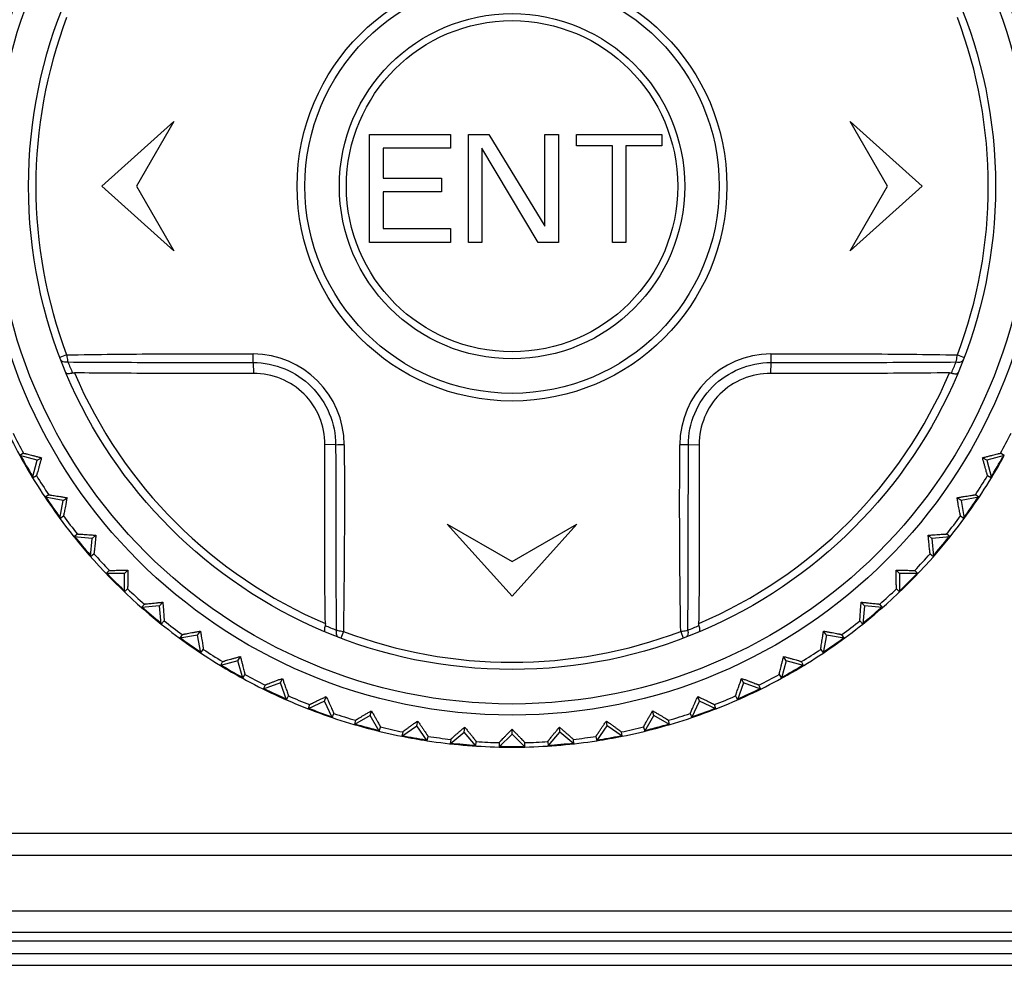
# Model space of a CAD drawing. Header units: millimetres. Extents: x 1117 to 38156, y -1945 to 7303.
# Tile 703 of 831: x 25915 to 25938, y 5635 to 5657. Entities that reach past the tile are written whole.
import ezdxf

# ---------------------------------------------------------------- set-up
doc = ezdxf.new("R2010")
doc.units = ezdxf.units.MM

msp = doc.modelspace()

# ---------------------------------------------------------------- linework, layer by layer
at = {"color": 7, "linetype": 'Continuous'}
for p, q in [((25917.249, 5653.072), (25918.915, 5654.572)), ((25918.915, 5654.572), (25918.049, 5653.072)), ((25934.583, 5654.572), (25936.249, 5653.072)), ((25935.449, 5653.072), (25934.583, 5654.572)), ((25923.449, 5654.272), (25925.324, 5654.272)), ((25923.449, 5651.772), (25923.449, 5654.272)), ((25925.324, 5654.272), (25925.324, 5653.953)), ((25925.74, 5654.272), (25926.209, 5654.272)), ((25925.74, 5651.772), (25925.74, 5654.272)), ((25926.209, 5654.272), (25927.511, 5652.144)), ((25927.511, 5654.272), (25927.824, 5654.272)), ((25927.511, 5652.144), (25927.511, 5654.272)), ((25927.824, 5654.272), (25927.824, 5651.772)), ((25928.24, 5654.272), (25930.219, 5654.272)), ((25928.24, 5654.006), (25928.24, 5654.272)), ((25930.219, 5654.272), (25930.219, 5654.006)), ((25925.324, 5653.953), (25923.761, 5653.953)), ((25923.761, 5653.953), (25923.761, 5653.262)), ((25927.355, 5651.772), (25926.053, 5653.953)), ((25926.053, 5653.953), (25926.053, 5651.772)), ((25929.074, 5654.006), (25928.24, 5654.006)), ((25929.074, 5651.772), (25929.074, 5654.006)), ((25930.219, 5654.006), (25929.386, 5654.006)), ((25929.386, 5654.006), (25929.386, 5651.772)), ((25923.761, 5653.262), (25925.115, 5653.262)), ((25925.115, 5653.262), (25925.115, 5652.942)), ((25918.915, 5651.572), (25917.249, 5653.072)), ((25918.049, 5653.072), (25918.915, 5651.572)), ((25925.115, 5652.942), (25923.761, 5652.942)), ((25923.761, 5652.942), (25923.761, 5652.091)), ((25934.583, 5651.572), (25935.449, 5653.072)), ((25936.249, 5653.072), (25934.583, 5651.572)), ((25923.761, 5652.091), (25925.324, 5652.091)), ((25925.324, 5652.091), (25925.324, 5651.772)), ((25925.324, 5651.772), (25923.449, 5651.772)), ((25926.053, 5651.772), (25925.74, 5651.772)), ((25927.824, 5651.772), (25927.355, 5651.772)), ((25929.386, 5651.772), (25929.074, 5651.772)), ((25916.431, 5649.164), (25916.275, 5649.105)), ((25937.066, 5649.164), (25937.222, 5649.105)), ((25920.751, 5648.987), (25920.76, 5648.735)), ((25932.746, 5648.987), (25932.738, 5648.735)), ((25922.663, 5647.075), (25922.411, 5647.083)), ((25930.834, 5647.075), (25931.086, 5647.083)), ((25915.432, 5646.883), (25915.344, 5646.832)), ((25915.752, 5646.723), (25915.344, 5646.832)), ((25915.752, 5646.723), (25915.85, 5646.78)), ((25937.746, 5646.723), (25937.648, 5646.78)), ((25938.153, 5646.832), (25937.746, 5646.723)), ((25938.153, 5646.832), (25938.065, 5646.883)), ((25915.642, 5646.316), (25915.752, 5646.723)), ((25937.746, 5646.723), (25937.855, 5646.316)), ((25915.642, 5646.316), (25915.73, 5646.366)), ((25937.767, 5646.366), (25937.855, 5646.316)), ((25916.015, 5645.92), (25915.931, 5645.862)), ((25916.347, 5645.789), (25915.931, 5645.862)), ((25937.566, 5645.862), (25937.15, 5645.789)), ((25937.566, 5645.862), (25937.483, 5645.92)), ((25916.274, 5645.373), (25916.347, 5645.789)), ((25916.347, 5645.789), (25916.44, 5645.854)), ((25937.15, 5645.789), (25937.058, 5645.854)), ((25937.15, 5645.789), (25937.224, 5645.373)), ((25916.274, 5645.373), (25916.357, 5645.432)), ((25937.14, 5645.432), (25937.224, 5645.373)), ((25925.249, 5645.238), (25926.749, 5644.372)), ((25926.749, 5643.572), (25925.249, 5645.238)), ((25928.249, 5645.238), (25926.749, 5643.572)), ((25926.749, 5644.372), (25928.249, 5645.238)), ((25916.679, 5645.012), (25916.601, 5644.947)), ((25917.021, 5644.91), (25917.108, 5644.983)), ((25936.476, 5644.91), (25936.389, 5644.983)), ((25936.896, 5644.947), (25936.818, 5645.012)), ((25917.021, 5644.91), (25916.601, 5644.947)), ((25916.984, 5644.49), (25917.021, 5644.91)), ((25936.896, 5644.947), (25936.476, 5644.91)), ((25936.476, 5644.91), (25936.513, 5644.49)), ((25916.984, 5644.49), (25917.062, 5644.555)), ((25936.435, 5644.555), (25936.513, 5644.49)), ((25917.42, 5644.165), (25917.348, 5644.093)), ((25917.77, 5644.093), (25917.348, 5644.093)), ((25917.77, 5644.093), (25917.85, 5644.173)), ((25917.77, 5643.671), (25917.77, 5644.093)), ((25935.728, 5644.093), (25935.648, 5644.173)), ((25936.15, 5644.093), (25935.728, 5644.093)), ((25935.728, 5644.093), (25935.728, 5643.671)), ((25936.15, 5644.093), (25936.078, 5644.165)), ((25917.77, 5643.671), (25917.841, 5643.743)), ((25935.656, 5643.743), (25935.728, 5643.671)), ((25918.231, 5643.386), (25918.166, 5643.308)), ((25918.586, 5643.345), (25918.659, 5643.431)), ((25934.911, 5643.345), (25934.838, 5643.431)), ((25935.331, 5643.308), (25935.266, 5643.386)), ((25918.586, 5643.345), (25918.166, 5643.308)), ((25918.623, 5642.924), (25918.586, 5643.345)), ((25934.911, 5643.345), (25934.874, 5642.924)), ((25935.331, 5643.308), (25934.911, 5643.345)), ((25918.623, 5642.924), (25918.688, 5643.002)), ((25934.809, 5643.002), (25934.874, 5642.924)), ((25919.108, 5642.68), (25919.05, 5642.597)), ((25919.465, 5642.67), (25919.05, 5642.597)), ((25919.465, 5642.67), (25919.53, 5642.763)), ((25919.538, 5642.255), (25919.465, 5642.67)), ((25922.841, 5642.754), (25922.781, 5642.598)), ((25930.657, 5642.755), (25930.716, 5642.598)), ((25934.032, 5642.67), (25933.959, 5642.255)), ((25934.032, 5642.67), (25933.967, 5642.763)), ((25934.447, 5642.597), (25934.032, 5642.67)), ((25934.447, 5642.597), (25934.389, 5642.68)), ((25919.538, 5642.255), (25919.597, 5642.338)), ((25933.901, 5642.338), (25933.959, 5642.255)), ((25920.399, 5642.075), (25919.992, 5641.966)), ((25920.043, 5642.054), (25919.992, 5641.966)), ((25920.399, 5642.075), (25920.456, 5642.173)), ((25920.509, 5641.668), (25920.399, 5642.075)), ((25933.098, 5642.075), (25932.989, 5641.668)), ((25933.098, 5642.075), (25933.041, 5642.173)), ((25933.505, 5641.966), (25933.098, 5642.075)), ((25933.505, 5641.966), (25933.454, 5642.054)), ((25920.509, 5641.668), (25920.559, 5641.756)), ((25932.938, 5641.756), (25932.989, 5641.668)), ((25921.382, 5641.564), (25920.986, 5641.419)), ((25921.382, 5641.564), (25921.43, 5641.666)), ((25921.526, 5641.167), (25921.382, 5641.564)), ((25932.115, 5641.564), (25931.971, 5641.167)), ((25932.115, 5641.564), (25932.067, 5641.666)), ((25932.512, 5641.419), (25932.115, 5641.564)), ((25921.029, 5641.511), (25920.986, 5641.419)), ((25932.512, 5641.419), (25932.469, 5641.511)), ((25921.526, 5641.167), (25921.569, 5641.259)), ((25922.406, 5641.14), (25922.023, 5640.961)), ((25922.406, 5641.14), (25922.444, 5641.246)), ((25922.584, 5640.757), (25922.406, 5641.14)), ((25930.913, 5640.757), (25931.092, 5641.14)), ((25931.092, 5641.14), (25931.053, 5641.246)), ((25931.474, 5640.961), (25931.092, 5641.14)), ((25931.928, 5641.259), (25931.971, 5641.167)), ((25922.058, 5641.057), (25922.023, 5640.961)), ((25922.584, 5640.757), (25922.619, 5640.853)), ((25923.462, 5640.807), (25923.491, 5640.916)), ((25930.035, 5640.807), (25930.006, 5640.916)), ((25930.879, 5640.853), (25930.913, 5640.757)), ((25931.474, 5640.961), (25931.439, 5641.057)), ((25923.462, 5640.807), (25923.097, 5640.596)), ((25923.123, 5640.694), (25923.097, 5640.596)), ((25923.673, 5640.441), (25923.462, 5640.807)), ((25924.544, 5640.567), (25924.563, 5640.678)), ((25928.954, 5640.567), (25928.934, 5640.678)), ((25929.824, 5640.441), (25930.035, 5640.807)), ((25930.4, 5640.596), (25930.035, 5640.807)), ((25930.4, 5640.596), (25930.374, 5640.694)), ((25923.673, 5640.441), (25923.699, 5640.539)), ((25924.198, 5640.325), (25924.544, 5640.567)), ((25924.216, 5640.425), (25924.198, 5640.325)), ((25924.786, 5640.221), (25924.544, 5640.567)), ((25925.319, 5640.151), (25925.642, 5640.422)), ((25925.642, 5640.422), (25925.652, 5640.535)), ((25925.913, 5640.099), (25925.642, 5640.422)), ((25926.749, 5640.374), (25926.749, 5640.487)), ((25927.584, 5640.099), (25927.855, 5640.422)), ((25927.855, 5640.422), (25927.845, 5640.535)), ((25928.178, 5640.151), (25927.855, 5640.422)), ((25928.712, 5640.221), (25928.954, 5640.567)), ((25929.299, 5640.325), (25928.954, 5640.567)), ((25929.299, 5640.325), (25929.282, 5640.425)), ((25929.798, 5640.539), (25929.824, 5640.441)), ((25924.786, 5640.221), (25924.803, 5640.321)), ((25925.328, 5640.252), (25925.319, 5640.151)), ((25925.913, 5640.099), (25925.922, 5640.2)), ((25926.45, 5640.076), (25926.749, 5640.374)), ((25926.45, 5640.177), (25926.45, 5640.076)), ((25927.047, 5640.076), (25926.749, 5640.374)), ((25927.047, 5640.076), (25927.047, 5640.177)), ((25927.575, 5640.2), (25927.584, 5640.099)), ((25928.178, 5640.151), (25928.17, 5640.252)), ((25928.694, 5640.321), (25928.712, 5640.221)), ((25954.199, 5638.072), (25899.299, 5638.072)), ((25899.299, 5637.572), (25954.199, 5637.572)), ((25897.249, 5636.282), (25956.249, 5636.282)), ((25897.298, 5635.782), (25956.199, 5635.782)), ((25944.249, 5635.572), (25909.249, 5635.572)), ((25909.822, 5635.293), (25943.675, 5635.293)), ((25893.07, 5635.016), (25960.427, 5635.016))]:
    msp.add_line(p, q, dxfattribs=at)
for radius in [12.258, 12, 11.2, 4.978, 4.8, 4, 3.838]:
    msp.add_circle((25926.749, 5653.072), radius, dxfattribs=at)
for centre, radius, start, end in [((25926.749, 5653.072), 11.033, 159.2549, 200.7466), ((25926.749, 5653.072), 11.033, 339.2548, 20.7466), ((25894.834, 5649.446), 25.921, 358.9863, 359.4231), ((25920.744, 5647.068), 2.117, 0.2801, 89.7342), ((25932.753, 5647.068), 2.117, 90.2789, 179.7351), ((25959.655, 5649.56), 26.915, 180.7993, 181.2201), ((25927.596, 5653.549), 12.029, 202.2237, 203.5485), ((25925.926, 5653.538), 12.002, 336.4515, 337.7797), ((25926.749, 5653.072), 11.02, 203.1008, 246.9001), ((25926.749, 5653.072), 11.02, 293.1008, 336.9001), ((25926.749, 5653.072), 13, 201.3147, 208.6853), ((25926.749, 5653.072), 12.898, 206.325, 208.675), ((25926.749, 5653.072), 12.898, 331.325, 333.675), ((25923.237, 5620.166), 26.915, 90.7993, 91.2201), ((25930.374, 5621.158), 25.921, 88.9846, 89.4214), ((25926.749, 5653.072), 13, 208.6896, 211.3064), ((25926.749, 5653.072), 12.983, 208.6946, 211.1528), ((25926.749, 5653.072), 12.983, 328.6986, 331.1582), ((25926.749, 5653.072), 13, 328.6936, 331.3104), ((25926.749, 5653.072), 12.898, 211.325, 213.675), ((25926.749, 5653.072), 12.898, 326.325, 328.675), ((25926.749, 5653.072), 13, 211.3147, 218.6853), ((25926.749, 5653.072), 13, 321.3147, 328.6853), ((25926.749, 5653.072), 12.983, 213.6776, 216.323), ((25926.749, 5653.072), 12.983, 323.6769, 326.3224), ((25926.749, 5653.072), 12.898, 216.325, 218.675), ((25926.749, 5653.072), 12.898, 321.325, 323.675), ((25926.749, 5653.072), 12.983, 218.6989, 221.1586), ((25926.749, 5653.072), 13, 218.694, 231.306), ((25926.749, 5653.072), 13, 308.694, 321.306), ((25926.749, 5653.072), 12.983, 318.6944, 321.1523), ((25926.749, 5653.072), 12.898, 221.325, 223.675), ((25926.749, 5653.072), 12.898, 316.325, 318.675), ((25926.749, 5653.072), 12.983, 223.6805, 226.3195), ((25926.749, 5653.072), 12.983, 313.6805, 316.3195), ((25926.749, 5653.072), 12.898, 226.325, 228.675), ((25926.749, 5653.072), 12.898, 311.325, 313.675), ((25926.749, 5653.072), 12.983, 228.6944, 231.1523), ((25926.749, 5653.072), 12.983, 308.6989, 311.1586), ((25926.749, 5653.072), 13, 231.3147, 238.6853), ((25926.749, 5653.072), 12.898, 231.325, 233.675), ((25926.749, 5653.072), 13, 301.3147, 308.6853), ((25926.749, 5653.072), 12.898, 306.325, 308.675), ((25927.217, 5653.901), 12.009, 246.4517, 247.7792), ((25926.749, 5653.072), 11.033, 249.2548, 290.7466), ((25926.272, 5653.92), 12.03, 292.2238, 293.5485), ((25926.749, 5653.072), 12.983, 233.677, 236.3224), ((25926.749, 5653.072), 12.983, 303.6776, 306.323), ((25926.749, 5653.072), 12.898, 236.325, 238.675), ((25926.749, 5653.072), 12.898, 301.325, 303.675), ((25926.749, 5653.072), 13, 238.6936, 241.3104), ((25926.749, 5653.072), 12.983, 238.6986, 241.1582), ((25926.749, 5653.072), 12.898, 241.325, 243.675), ((25926.749, 5653.072), 12.898, 296.325, 298.675), ((25926.749, 5653.072), 12.983, 298.6946, 301.1528), ((25926.749, 5653.072), 13, 298.6896, 301.3063), ((25926.749, 5653.072), 13, 241.3147, 248.6853), ((25926.749, 5653.072), 13, 291.3147, 298.6853), ((25926.749, 5653.072), 12.983, 243.6807, 246.3204), ((25926.749, 5653.072), 12.983, 293.6796, 296.3193), ((25926.749, 5653.072), 12.898, 246.325, 248.675), ((25926.749, 5653.072), 12.898, 291.325, 293.675), ((25926.749, 5653.072), 13, 248.6901, 251.3066), ((25926.749, 5653.072), 12.983, 248.6951, 251.1531), ((25926.749, 5653.072), 12.898, 251.325, 253.675), ((25926.749, 5653.072), 12.898, 286.325, 288.675), ((25926.749, 5653.072), 12.983, 288.6983, 291.1577), ((25926.749, 5653.072), 13, 288.6934, 291.3099), ((25926.749, 5653.072), 13, 251.3147, 258.6853), ((25926.749, 5653.072), 13, 281.3147, 288.6853), ((25926.749, 5653.072), 12.983, 253.677, 256.3211), ((25926.749, 5653.072), 12.898, 256.325, 258.675), ((25926.749, 5653.072), 12.898, 281.325, 283.675), ((25926.749, 5653.072), 12.983, 283.6789, 286.323), ((25926.749, 5653.072), 13, 258.6924, 261.3093), ((25926.749, 5653.072), 12.983, 258.6973, 261.1566), ((25926.749, 5653.072), 13, 261.3147, 268.6853), ((25926.749, 5653.072), 12.898, 261.325, 263.675), ((25926.749, 5653.072), 12.983, 263.6802, 266.322), ((25926.749, 5653.072), 12.898, 266.325, 268.675), ((25926.749, 5653.072), 13, 271.3147, 278.6853), ((25926.749, 5653.072), 12.898, 271.325, 273.675), ((25926.749, 5653.072), 12.983, 273.678, 276.3198), ((25926.749, 5653.072), 12.898, 276.325, 278.675), ((25926.749, 5653.072), 12.983, 278.6957, 281.1544), ((25926.749, 5653.072), 13, 278.6907, 281.3076), ((25926.749, 5653.072), 13, 268.6918, 271.3082), ((25926.749, 5653.072), 12.983, 268.6968, 271.1554)]:
    msp.add_arc(centre, radius, start, end, dxfattribs=at)
for points, knots in [([(25916.431, 5649.164), (25916.789, 5649.17), (25917.508, 5649.18), (25918.587, 5649.188), (25919.67, 5649.19), (25920.393, 5649.186), (25920.754, 5649.185)], [0, 0, 0, 0, 0.248644, 0.498527, 0.749129, 1, 1, 1, 1]), ([(25916.431, 5649.164), (25916.433, 5649.149), (25916.441, 5649.094), (25916.451, 5649.039), (25916.46, 5648.999)], [0, 0, 0, 0, 0.266416, 1, 1, 1, 1]), ([(25932.743, 5649.185), (25933.104, 5649.188), (25933.827, 5649.189), (25934.91, 5649.188), (25935.99, 5649.18), (25936.708, 5649.17), (25937.066, 5649.164)], [0, 0, 0, 0, 0.250871, 0.501473, 0.751355, 1, 1, 1, 1]), ([(25937.037, 5648.999), (25937.04, 5649.012), (25937.051, 5649.066), (25937.06, 5649.122), (25937.066, 5649.164)], [0, 0, 0, 0, 0.227991, 1, 1, 1, 1]), ([(25916.46, 5648.999), (25916.441, 5648.996), (25916.406, 5648.993), (25916.356, 5648.999), (25916.317, 5649.017), (25916.3, 5649.038), (25916.296, 5649.049)], [0, 0, 0, 0, 0.310286, 0.581755, 0.807538, 1, 1, 1, 1]), ([(25916.46, 5648.999), (25916.816, 5648.996), (25917.53, 5648.992), (25918.602, 5648.989), (25919.497, 5648.988), (25920.213, 5648.987), (25920.572, 5648.986), (25920.751, 5648.987)], [0, 0, 0, 0, 0.248965, 0.498851, 0.749297, 0.874633, 1, 1, 1, 1]), ([(25920.751, 5648.987), (25921, 5648.987), (25921.502, 5648.885), (25922.136, 5648.46), (25922.562, 5647.826), (25922.663, 5647.323), (25922.663, 5647.075)], [0, 0, 0, 0, 0.249895, 0.499843, 0.74991, 1, 1, 1, 1]), ([(25930.834, 5647.075), (25930.834, 5647.323), (25930.935, 5647.825), (25931.361, 5648.46), (25931.995, 5648.885), (25932.497, 5648.987), (25932.746, 5648.987)], [0, 0, 0, 0, 0.249991, 0.5, 0.750012, 1, 1, 1, 1]), ([(25932.746, 5648.987), (25933.104, 5648.988), (25933.821, 5648.986), (25934.896, 5648.989), (25935.968, 5648.992), (25936.681, 5648.996), (25937.037, 5648.999)], [0, 0, 0, 0, 0.250703, 0.501149, 0.751035, 1, 1, 1, 1]), ([(25937.037, 5648.999), (25937.056, 5648.996), (25937.092, 5648.993), (25937.141, 5648.999), (25937.18, 5649.017), (25937.197, 5649.038), (25937.201, 5649.049)], [0, 0, 0, 0, 0.310302, 0.581778, 0.807554, 1, 1, 1, 1]), ([(25916.568, 5648.743), (25916.55, 5648.737), (25916.516, 5648.729), (25916.476, 5648.724), (25916.45, 5648.726), (25916.432, 5648.73), (25916.421, 5648.738), (25916.419, 5648.744)], [0, 0, 0, 0, 0.363655, 0.657408, 0.772233, 0.865602, 1, 1, 1, 1]), ([(25916.568, 5648.743), (25916.572, 5648.744), (25916.586, 5648.748), (25916.601, 5648.749), (25916.613, 5648.749)], [0, 0, 0, 0, 0.245459, 1, 1, 1, 1]), ([(25920.76, 5648.735), (25920.41, 5648.733), (25919.685, 5648.733), (25918.607, 5648.734), (25917.574, 5648.737), (25916.917, 5648.743), (25916.613, 5648.749)], [0, 0, 0, 0, 0.252806, 0.524632, 0.779819, 1, 1, 1, 1]), ([(25922.411, 5647.083), (25922.413, 5647.3), (25922.328, 5647.735), (25921.962, 5648.286), (25921.412, 5648.652), (25920.976, 5648.736), (25920.76, 5648.735)], [0, 0, 0, 0, 0.251375, 0.5, 0.748626, 1, 1, 1, 1]), ([(25932.738, 5648.735), (25932.521, 5648.736), (25932.085, 5648.652), (25931.535, 5648.286), (25931.169, 5647.735), (25931.085, 5647.3), (25931.086, 5647.083)], [0, 0, 0, 0, 0.251374, 0.499999, 0.748624, 1, 1, 1, 1]), ([(25936.885, 5648.749), (25936.499, 5648.742), (25935.741, 5648.736), (25934.359, 5648.733), (25933.362, 5648.732), (25932.738, 5648.735)], [0, 0, 0, 0, 0.279137, 0.548315, 1, 1, 1, 1]), ([(25936.885, 5648.749), (25936.888, 5648.749), (25936.903, 5648.749), (25936.918, 5648.746), (25936.929, 5648.743)], [0, 0, 0, 0, 0.254329, 1, 1, 1, 1]), ([(25936.929, 5648.743), (25936.947, 5648.738), (25936.981, 5648.729), (25937.021, 5648.724), (25937.048, 5648.726), (25937.065, 5648.73), (25937.076, 5648.738), (25937.079, 5648.744)], [0, 0, 0, 0, 0.363666, 0.657421, 0.772245, 0.865612, 1, 1, 1, 1]), ([(25922.425, 5642.936), (25922.418, 5643.322), (25922.412, 5644.08), (25922.41, 5645.462), (25922.409, 5646.459), (25922.411, 5647.083)], [0, 0, 0, 0, 0.279142, 0.548318, 1, 1, 1, 1]), ([(25922.663, 5647.075), (25922.664, 5646.716), (25922.663, 5645.999), (25922.666, 5644.925), (25922.668, 5643.853), (25922.673, 5643.14), (25922.676, 5642.783)], [0, 0, 0, 0, 0.250702, 0.501149, 0.751035, 1, 1, 1, 1]), ([(25922.861, 5647.078), (25922.864, 5646.717), (25922.866, 5645.994), (25922.865, 5644.911), (25922.856, 5643.831), (25922.847, 5643.113), (25922.841, 5642.754)], [0, 0, 0, 0, 0.250871, 0.501473, 0.751355, 1, 1, 1, 1]), ([(25930.657, 5642.755), (25930.651, 5643.113), (25930.641, 5643.831), (25930.633, 5644.911), (25930.631, 5645.993), (25930.635, 5646.716), (25930.636, 5647.078)], [0, 0, 0, 0, 0.248644, 0.498526, 0.749129, 1, 1, 1, 1]), ([(25930.822, 5642.784), (25930.825, 5643.14), (25930.829, 5643.853), (25930.832, 5644.925), (25930.833, 5645.82), (25930.834, 5646.537), (25930.834, 5646.896), (25930.834, 5647.075)], [0, 0, 0, 0, 0.248965, 0.498851, 0.749297, 0.874633, 1, 1, 1, 1]), ([(25931.086, 5647.083), (25931.087, 5646.735), (25931.088, 5646.011), (25931.087, 5644.934), (25931.084, 5643.9), (25931.078, 5643.241), (25931.072, 5642.936)], [0, 0, 0, 0, 0.251889, 0.523537, 0.779289, 1, 1, 1, 1]), ([(25915.432, 5646.883), (25915.433, 5646.883), (25915.436, 5646.882), (25915.443, 5646.882), (25915.454, 5646.879), (25915.468, 5646.876), (25915.485, 5646.872), (25915.516, 5646.865), (25915.56, 5646.854), (25915.622, 5646.838), (25915.692, 5646.82), (25915.769, 5646.801), (25915.822, 5646.787), (25915.85, 5646.78)], [0, 0, 0, 0, 0.006479, 0.022339, 0.04741, 0.081452, 0.124048, 0.174639, 0.297535, 0.445682, 0.614742, 0.800679, 1, 1, 1, 1]), ([(25915.85, 5646.78), (25915.842, 5646.752), (25915.827, 5646.699), (25915.806, 5646.622), (25915.786, 5646.553), (25915.769, 5646.492), (25915.756, 5646.448), (25915.747, 5646.418), (25915.742, 5646.401), (25915.738, 5646.387), (25915.735, 5646.376), (25915.732, 5646.37), (25915.731, 5646.367), (25915.73, 5646.366)], [0, 0, 0, 0, 0.199427, 0.385376, 0.554371, 0.702508, 0.825449, 0.876003, 0.918556, 0.952613, 0.9777, 0.993537, 1, 1, 1, 1]), ([(25937.648, 5646.78), (25937.675, 5646.787), (25937.729, 5646.801), (25937.806, 5646.82), (25937.876, 5646.838), (25937.937, 5646.854), (25937.982, 5646.865), (25938.012, 5646.872), (25938.03, 5646.876), (25938.044, 5646.879), (25938.054, 5646.882), (25938.061, 5646.882), (25938.064, 5646.883), (25938.065, 5646.883)], [0, 0, 0, 0, 0.199427, 0.385378, 0.554375, 0.702511, 0.825453, 0.876007, 0.918559, 0.952614, 0.977701, 0.993538, 1, 1, 1, 1]), ([(25937.767, 5646.366), (25937.766, 5646.367), (25937.765, 5646.37), (25937.763, 5646.376), (25937.759, 5646.387), (25937.755, 5646.401), (25937.75, 5646.418), (25937.741, 5646.448), (25937.728, 5646.492), (25937.711, 5646.553), (25937.691, 5646.622), (25937.67, 5646.699), (25937.655, 5646.752), (25937.648, 5646.78)], [0, 0, 0, 0, 0.00648, 0.022341, 0.047414, 0.081455, 0.124052, 0.174644, 0.297542, 0.445687, 0.614744, 0.800679, 1, 1, 1, 1]), ([(25916.015, 5645.92), (25916.015, 5645.921), (25916.019, 5645.92), (25916.025, 5645.92), (25916.036, 5645.918), (25916.051, 5645.917), (25916.069, 5645.914), (25916.099, 5645.909), (25916.145, 5645.902), (25916.207, 5645.892), (25916.278, 5645.881), (25916.357, 5645.868), (25916.411, 5645.858), (25916.44, 5645.854)], [0, 0, 0, 0, 0.006467, 0.022314, 0.047417, 0.081484, 0.124046, 0.174615, 0.297555, 0.445709, 0.614672, 0.800566, 1, 1, 1, 1]), ([(25937.058, 5645.854), (25937.086, 5645.858), (25937.14, 5645.868), (25937.219, 5645.881), (25937.29, 5645.892), (25937.352, 5645.902), (25937.398, 5645.909), (25937.429, 5645.914), (25937.447, 5645.917), (25937.461, 5645.918), (25937.472, 5645.92), (25937.478, 5645.92), (25937.482, 5645.921), (25937.483, 5645.92)], [0, 0, 0, 0, 0.199481, 0.385367, 0.554329, 0.702459, 0.82537, 0.875938, 0.918501, 0.952563, 0.977679, 0.993532, 1, 1, 1, 1]), ([(25916.44, 5645.854), (25916.434, 5645.826), (25916.424, 5645.771), (25916.41, 5645.693), (25916.396, 5645.622), (25916.384, 5645.56), (25916.375, 5645.515), (25916.369, 5645.485), (25916.366, 5645.467), (25916.362, 5645.453), (25916.36, 5645.442), (25916.358, 5645.436), (25916.358, 5645.432), (25916.357, 5645.432)], [0, 0, 0, 0, 0.199481, 0.385367, 0.554329, 0.702459, 0.82537, 0.875938, 0.918501, 0.952563, 0.977679, 0.993532, 1, 1, 1, 1]), ([(25937.14, 5645.432), (25937.14, 5645.432), (25937.139, 5645.436), (25937.137, 5645.442), (25937.135, 5645.453), (25937.132, 5645.467), (25937.128, 5645.485), (25937.122, 5645.515), (25937.113, 5645.56), (25937.101, 5645.622), (25937.087, 5645.693), (25937.073, 5645.771), (25937.063, 5645.826), (25937.058, 5645.854)], [0, 0, 0, 0, 0.006467, 0.022314, 0.047417, 0.081484, 0.124046, 0.174615, 0.297555, 0.445709, 0.614672, 0.800566, 1, 1, 1, 1]), ([(25916.679, 5645.012), (25916.679, 5645.012), (25916.683, 5645.012), (25916.69, 5645.013), (25916.7, 5645.012), (25916.715, 5645.011), (25916.733, 5645.01), (25916.764, 5645.008), (25916.81, 5645.005), (25916.873, 5645.001), (25916.945, 5644.995), (25917.024, 5644.989), (25917.079, 5644.985), (25917.108, 5644.983)], [0, 0, 0, 0, 0.006467, 0.022314, 0.047417, 0.081484, 0.124046, 0.174615, 0.297555, 0.445709, 0.614672, 0.800566, 1, 1, 1, 1]), ([(25917.108, 5644.983), (25917.105, 5644.954), (25917.1, 5644.899), (25917.092, 5644.82), (25917.085, 5644.748), (25917.079, 5644.685), (25917.074, 5644.64), (25917.07, 5644.609), (25917.068, 5644.591), (25917.066, 5644.576), (25917.065, 5644.565), (25917.063, 5644.559), (25917.063, 5644.556), (25917.062, 5644.555)], [0, 0, 0, 0, 0.199481, 0.385367, 0.554329, 0.702459, 0.82537, 0.875938, 0.918501, 0.952563, 0.977679, 0.993532, 1, 1, 1, 1]), ([(25936.389, 5644.983), (25936.418, 5644.985), (25936.473, 5644.989), (25936.552, 5644.995), (25936.624, 5645.001), (25936.687, 5645.005), (25936.733, 5645.008), (25936.764, 5645.01), (25936.782, 5645.011), (25936.797, 5645.012), (25936.808, 5645.013), (25936.814, 5645.012), (25936.818, 5645.012), (25936.818, 5645.012)], [0, 0, 0, 0, 0.199481, 0.385367, 0.554329, 0.702459, 0.82537, 0.875938, 0.918501, 0.952563, 0.977679, 0.993532, 1, 1, 1, 1]), ([(25936.435, 5644.555), (25936.434, 5644.556), (25936.434, 5644.559), (25936.433, 5644.565), (25936.431, 5644.576), (25936.429, 5644.591), (25936.427, 5644.609), (25936.424, 5644.64), (25936.419, 5644.685), (25936.412, 5644.748), (25936.405, 5644.82), (25936.397, 5644.899), (25936.392, 5644.954), (25936.389, 5644.983)], [0, 0, 0, 0, 0.006467, 0.022314, 0.047417, 0.081484, 0.124046, 0.174615, 0.297555, 0.445709, 0.614672, 0.800566, 1, 1, 1, 1]), ([(25917.42, 5644.165), (25917.42, 5644.166), (25917.424, 5644.165), (25917.43, 5644.167), (25917.441, 5644.167), (25917.456, 5644.168), (25917.474, 5644.168), (25917.505, 5644.169), (25917.551, 5644.17), (25917.614, 5644.171), (25917.686, 5644.172), (25917.766, 5644.173), (25917.821, 5644.173), (25917.85, 5644.173)], [0, 0, 0, 0, 0.006467, 0.022314, 0.047417, 0.081484, 0.124046, 0.174615, 0.297555, 0.445709, 0.614672, 0.800566, 1, 1, 1, 1]), ([(25917.85, 5644.173), (25917.849, 5644.145), (25917.849, 5644.089), (25917.848, 5644.01), (25917.847, 5643.938), (25917.846, 5643.875), (25917.845, 5643.828), (25917.845, 5643.798), (25917.844, 5643.779), (25917.843, 5643.765), (25917.843, 5643.754), (25917.842, 5643.747), (25917.842, 5643.744), (25917.841, 5643.743)], [0, 0, 0, 0, 0.199481, 0.385367, 0.554329, 0.702459, 0.82537, 0.875938, 0.918501, 0.952563, 0.977679, 0.993532, 1, 1, 1, 1]), ([(25935.648, 5644.173), (25935.676, 5644.173), (25935.731, 5644.173), (25935.811, 5644.172), (25935.883, 5644.171), (25935.946, 5644.17), (25935.992, 5644.169), (25936.023, 5644.168), (25936.042, 5644.168), (25936.056, 5644.167), (25936.067, 5644.167), (25936.073, 5644.165), (25936.077, 5644.166), (25936.078, 5644.165)], [0, 0, 0, 0, 0.199481, 0.385367, 0.554329, 0.702459, 0.82537, 0.875938, 0.918501, 0.952563, 0.977679, 0.993532, 1, 1, 1, 1]), ([(25935.656, 5643.743), (25935.655, 5643.744), (25935.655, 5643.747), (25935.654, 5643.754), (25935.654, 5643.765), (25935.653, 5643.779), (25935.653, 5643.798), (25935.652, 5643.828), (25935.651, 5643.875), (25935.65, 5643.938), (25935.649, 5644.01), (25935.648, 5644.089), (25935.648, 5644.145), (25935.648, 5644.173)], [0, 0, 0, 0, 0.006467, 0.022314, 0.047417, 0.081484, 0.124046, 0.174615, 0.297555, 0.445709, 0.614672, 0.800566, 1, 1, 1, 1]), ([(25918.231, 5643.386), (25918.232, 5643.386), (25918.236, 5643.387), (25918.242, 5643.388), (25918.253, 5643.39), (25918.267, 5643.391), (25918.285, 5643.394), (25918.316, 5643.397), (25918.362, 5643.402), (25918.425, 5643.409), (25918.497, 5643.416), (25918.576, 5643.423), (25918.631, 5643.429), (25918.659, 5643.431)], [0, 0, 0, 0, 0.006467, 0.022314, 0.047417, 0.081484, 0.124046, 0.174615, 0.297555, 0.445709, 0.614672, 0.800566, 1, 1, 1, 1]), ([(25918.659, 5643.431), (25918.661, 5643.403), (25918.666, 5643.348), (25918.672, 5643.269), (25918.677, 5643.197), (25918.682, 5643.134), (25918.685, 5643.088), (25918.687, 5643.057), (25918.688, 5643.039), (25918.688, 5643.024), (25918.689, 5643.013), (25918.689, 5643.007), (25918.689, 5643.003), (25918.688, 5643.002)], [0, 0, 0, 0, 0.199481, 0.385367, 0.554329, 0.702459, 0.82537, 0.875938, 0.918501, 0.952563, 0.977679, 0.993532, 1, 1, 1, 1]), ([(25934.809, 5643.002), (25934.808, 5643.003), (25934.809, 5643.007), (25934.808, 5643.013), (25934.809, 5643.024), (25934.809, 5643.039), (25934.81, 5643.057), (25934.812, 5643.088), (25934.815, 5643.134), (25934.82, 5643.197), (25934.825, 5643.269), (25934.831, 5643.348), (25934.836, 5643.403), (25934.838, 5643.431)], [0, 0, 0, 0, 0.006467, 0.022314, 0.047417, 0.081484, 0.124046, 0.174615, 0.297555, 0.445709, 0.614672, 0.800566, 1, 1, 1, 1]), ([(25934.838, 5643.431), (25934.867, 5643.429), (25934.922, 5643.423), (25935.001, 5643.416), (25935.073, 5643.409), (25935.135, 5643.402), (25935.181, 5643.397), (25935.212, 5643.394), (25935.23, 5643.391), (25935.244, 5643.39), (25935.255, 5643.388), (25935.262, 5643.387), (25935.265, 5643.386), (25935.266, 5643.386)], [0, 0, 0, 0, 0.199481, 0.385367, 0.554329, 0.702459, 0.82537, 0.875938, 0.918501, 0.952563, 0.977679, 0.993532, 1, 1, 1, 1]), ([(25922.425, 5642.936), (25922.425, 5642.932), (25922.425, 5642.917), (25922.423, 5642.902), (25922.42, 5642.892)], [0, 0, 0, 0, 0.254329, 1, 1, 1, 1]), ([(25931.078, 5642.892), (25931.077, 5642.895), (25931.073, 5642.91), (25931.072, 5642.925), (25931.072, 5642.936)], [0, 0, 0, 0, 0.245459, 1, 1, 1, 1]), ([(25919.108, 5642.68), (25919.109, 5642.681), (25919.112, 5642.682), (25919.118, 5642.684), (25919.129, 5642.686), (25919.143, 5642.689), (25919.161, 5642.693), (25919.191, 5642.699), (25919.237, 5642.708), (25919.299, 5642.72), (25919.37, 5642.733), (25919.448, 5642.748), (25919.502, 5642.758), (25919.53, 5642.763)], [0, 0, 0, 0, 0.006467, 0.022314, 0.047417, 0.081484, 0.124046, 0.174615, 0.297555, 0.445709, 0.614672, 0.800566, 1, 1, 1, 1]), ([(25919.53, 5642.763), (25919.535, 5642.735), (25919.544, 5642.68), (25919.557, 5642.602), (25919.569, 5642.531), (25919.579, 5642.468), (25919.586, 5642.423), (25919.59, 5642.392), (25919.593, 5642.374), (25919.595, 5642.36), (25919.596, 5642.349), (25919.596, 5642.342), (25919.597, 5642.339), (25919.597, 5642.338)], [0, 0, 0, 0, 0.199481, 0.385367, 0.554329, 0.702459, 0.82537, 0.875938, 0.918501, 0.952563, 0.977679, 0.993532, 1, 1, 1, 1]), ([(25922.42, 5642.892), (25922.414, 5642.873), (25922.406, 5642.84), (25922.401, 5642.8), (25922.403, 5642.773), (25922.407, 5642.756), (25922.414, 5642.745), (25922.421, 5642.742)], [0, 0, 0, 0, 0.363666, 0.657421, 0.772245, 0.865612, 1, 1, 1, 1]), ([(25922.676, 5642.783), (25922.673, 5642.765), (25922.669, 5642.729), (25922.676, 5642.68), (25922.694, 5642.641), (25922.715, 5642.624), (25922.726, 5642.62)], [0, 0, 0, 0, 0.310303, 0.581778, 0.807554, 1, 1, 1, 1]), ([(25922.676, 5642.783), (25922.688, 5642.781), (25922.743, 5642.77), (25922.798, 5642.761), (25922.841, 5642.754)], [0, 0, 0, 0, 0.227991, 1, 1, 1, 1]), ([(25930.657, 5642.755), (25930.672, 5642.757), (25930.727, 5642.765), (25930.782, 5642.775), (25930.822, 5642.784)], [0, 0, 0, 0, 0.266416, 1, 1, 1, 1]), ([(25930.822, 5642.784), (25930.825, 5642.765), (25930.828, 5642.729), (25930.822, 5642.68), (25930.804, 5642.641), (25930.783, 5642.624), (25930.772, 5642.62)], [0, 0, 0, 0, 0.310285, 0.581754, 0.807537, 1, 1, 1, 1]), ([(25931.078, 5642.892), (25931.083, 5642.873), (25931.092, 5642.84), (25931.096, 5642.8), (25931.095, 5642.773), (25931.091, 5642.756), (25931.083, 5642.745), (25931.076, 5642.742)], [0, 0, 0, 0, 0.363654, 0.657407, 0.772232, 0.865602, 1, 1, 1, 1]), ([(25933.901, 5642.338), (25933.9, 5642.339), (25933.901, 5642.342), (25933.901, 5642.349), (25933.902, 5642.36), (25933.904, 5642.374), (25933.907, 5642.392), (25933.911, 5642.423), (25933.919, 5642.468), (25933.929, 5642.531), (25933.94, 5642.602), (25933.953, 5642.68), (25933.962, 5642.735), (25933.967, 5642.763)], [0, 0, 0, 0, 0.006467, 0.022314, 0.047417, 0.081484, 0.124046, 0.174615, 0.297555, 0.445709, 0.614672, 0.800566, 1, 1, 1, 1]), ([(25933.967, 5642.763), (25933.995, 5642.758), (25934.05, 5642.748), (25934.128, 5642.733), (25934.199, 5642.72), (25934.261, 5642.708), (25934.306, 5642.699), (25934.336, 5642.693), (25934.354, 5642.689), (25934.368, 5642.686), (25934.379, 5642.684), (25934.385, 5642.682), (25934.389, 5642.681), (25934.389, 5642.68)], [0, 0, 0, 0, 0.199481, 0.385367, 0.554329, 0.702459, 0.82537, 0.875938, 0.918501, 0.952563, 0.977679, 0.993532, 1, 1, 1, 1]), ([(25920.043, 5642.054), (25920.043, 5642.055), (25920.047, 5642.056), (25920.053, 5642.058), (25920.063, 5642.061), (25920.077, 5642.066), (25920.095, 5642.071), (25920.124, 5642.08), (25920.169, 5642.093), (25920.229, 5642.11), (25920.299, 5642.129), (25920.375, 5642.151), (25920.429, 5642.166), (25920.456, 5642.173)], [0, 0, 0, 0, 0.006479, 0.02234, 0.047412, 0.081453, 0.124049, 0.17464, 0.297537, 0.445683, 0.614742, 0.800679, 1, 1, 1, 1]), ([(25920.456, 5642.173), (25920.463, 5642.146), (25920.477, 5642.092), (25920.497, 5642.015), (25920.515, 5641.945), (25920.53, 5641.884), (25920.541, 5641.839), (25920.548, 5641.809), (25920.553, 5641.791), (25920.556, 5641.777), (25920.558, 5641.766), (25920.559, 5641.76), (25920.56, 5641.756), (25920.559, 5641.756)], [0, 0, 0, 0, 0.199427, 0.385377, 0.554372, 0.702509, 0.82545, 0.876004, 0.918557, 0.952613, 0.9777, 0.993537, 1, 1, 1, 1]), ([(25932.938, 5641.756), (25932.937, 5641.756), (25932.938, 5641.76), (25932.939, 5641.766), (25932.942, 5641.777), (25932.945, 5641.791), (25932.949, 5641.809), (25932.956, 5641.839), (25932.967, 5641.884), (25932.982, 5641.945), (25933, 5642.015), (25933.02, 5642.092), (25933.034, 5642.146), (25933.041, 5642.173)], [0, 0, 0, 0, 0.00648, 0.022341, 0.047413, 0.081454, 0.124051, 0.174643, 0.29754, 0.445685, 0.614743, 0.800679, 1, 1, 1, 1]), ([(25933.041, 5642.173), (25933.069, 5642.166), (25933.122, 5642.151), (25933.199, 5642.129), (25933.268, 5642.11), (25933.329, 5642.093), (25933.373, 5642.08), (25933.403, 5642.071), (25933.42, 5642.066), (25933.434, 5642.061), (25933.445, 5642.058), (25933.45, 5642.056), (25933.454, 5642.055), (25933.454, 5642.054)], [0, 0, 0, 0, 0.199427, 0.385378, 0.554374, 0.702511, 0.825452, 0.876006, 0.918558, 0.952614, 0.977701, 0.993538, 1, 1, 1, 1]), ([(25921.029, 5641.511), (25921.029, 5641.512), (25921.033, 5641.513), (25921.038, 5641.517), (25921.048, 5641.521), (25921.062, 5641.526), (25921.079, 5641.533), (25921.107, 5641.544), (25921.151, 5641.561), (25921.209, 5641.583), (25921.277, 5641.609), (25921.351, 5641.637), (25921.403, 5641.656), (25921.43, 5641.666)], [0, 0, 0, 0, 0.006467, 0.022314, 0.047417, 0.081484, 0.124046, 0.174615, 0.297555, 0.445709, 0.614672, 0.800566, 1, 1, 1, 1]), ([(25921.43, 5641.666), (25921.44, 5641.639), (25921.458, 5641.587), (25921.484, 5641.512), (25921.508, 5641.444), (25921.529, 5641.385), (25921.544, 5641.341), (25921.554, 5641.311), (25921.559, 5641.294), (25921.564, 5641.28), (25921.567, 5641.27), (25921.568, 5641.264), (25921.57, 5641.26), (25921.569, 5641.259)], [0, 0, 0, 0, 0.199481, 0.385367, 0.554329, 0.702459, 0.82537, 0.875938, 0.918501, 0.952563, 0.977679, 0.993532, 1, 1, 1, 1]), ([(25931.928, 5641.259), (25931.928, 5641.26), (25931.929, 5641.264), (25931.93, 5641.27), (25931.934, 5641.28), (25931.938, 5641.294), (25931.944, 5641.311), (25931.953, 5641.341), (25931.968, 5641.385), (25931.989, 5641.444), (25932.013, 5641.512), (25932.039, 5641.587), (25932.058, 5641.639), (25932.067, 5641.666)], [0, 0, 0, 0, 0.006467, 0.022314, 0.047417, 0.081484, 0.124046, 0.174615, 0.297555, 0.445709, 0.614672, 0.800566, 1, 1, 1, 1]), ([(25932.067, 5641.666), (25932.094, 5641.656), (25932.146, 5641.637), (25932.22, 5641.609), (25932.288, 5641.583), (25932.347, 5641.561), (25932.39, 5641.544), (25932.419, 5641.533), (25932.436, 5641.526), (25932.449, 5641.521), (25932.459, 5641.517), (25932.465, 5641.513), (25932.468, 5641.512), (25932.469, 5641.511)], [0, 0, 0, 0, 0.199481, 0.385367, 0.554329, 0.702459, 0.82537, 0.875938, 0.918501, 0.952563, 0.977679, 0.993532, 1, 1, 1, 1]), ([(25922.058, 5641.057), (25922.058, 5641.058), (25922.062, 5641.059), (25922.067, 5641.063), (25922.077, 5641.068), (25922.09, 5641.074), (25922.106, 5641.083), (25922.134, 5641.097), (25922.175, 5641.117), (25922.232, 5641.144), (25922.297, 5641.176), (25922.369, 5641.21), (25922.418, 5641.234), (25922.444, 5641.246)], [0, 0, 0, 0, 0.006467, 0.022314, 0.047417, 0.081484, 0.124046, 0.174615, 0.297555, 0.445709, 0.614672, 0.800566, 1, 1, 1, 1]), ([(25922.444, 5641.246), (25922.456, 5641.22), (25922.479, 5641.17), (25922.512, 5641.097), (25922.542, 5641.032), (25922.567, 5640.974), (25922.586, 5640.932), (25922.598, 5640.903), (25922.606, 5640.887), (25922.611, 5640.873), (25922.615, 5640.863), (25922.617, 5640.857), (25922.619, 5640.854), (25922.619, 5640.853)], [0, 0, 0, 0, 0.199481, 0.385367, 0.554329, 0.702459, 0.82537, 0.875938, 0.918501, 0.952563, 0.977679, 0.993532, 1, 1, 1, 1]), ([(25930.879, 5640.853), (25930.878, 5640.854), (25930.88, 5640.857), (25930.882, 5640.863), (25930.886, 5640.873), (25930.892, 5640.887), (25930.899, 5640.903), (25930.911, 5640.932), (25930.93, 5640.974), (25930.956, 5641.032), (25930.985, 5641.097), (25931.018, 5641.17), (25931.041, 5641.22), (25931.053, 5641.246)], [0, 0, 0, 0, 0.006467, 0.022314, 0.047417, 0.081484, 0.124046, 0.174615, 0.297555, 0.445709, 0.614672, 0.800566, 1, 1, 1, 1]), ([(25931.053, 5641.246), (25931.079, 5641.234), (25931.129, 5641.21), (25931.2, 5641.176), (25931.265, 5641.144), (25931.322, 5641.117), (25931.364, 5641.097), (25931.391, 5641.083), (25931.408, 5641.074), (25931.42, 5641.068), (25931.43, 5641.063), (25931.436, 5641.059), (25931.439, 5641.058), (25931.439, 5641.057)], [0, 0, 0, 0, 0.199481, 0.385367, 0.554329, 0.702459, 0.82537, 0.875938, 0.918501, 0.952563, 0.977679, 0.993532, 1, 1, 1, 1]), ([(25923.123, 5640.694), (25923.123, 5640.695), (25923.127, 5640.696), (25923.132, 5640.7), (25923.141, 5640.706), (25923.153, 5640.714), (25923.169, 5640.724), (25923.195, 5640.74), (25923.234, 5640.764), (25923.289, 5640.796), (25923.351, 5640.833), (25923.419, 5640.873), (25923.467, 5640.901), (25923.491, 5640.916)], [0, 0, 0, 0, 0.006467, 0.022314, 0.047417, 0.081484, 0.124046, 0.174615, 0.297555, 0.445709, 0.614672, 0.800566, 1, 1, 1, 1]), ([(25923.491, 5640.916), (25923.505, 5640.891), (25923.533, 5640.843), (25923.572, 5640.774), (25923.607, 5640.711), (25923.638, 5640.656), (25923.66, 5640.615), (25923.675, 5640.588), (25923.683, 5640.572), (25923.69, 5640.559), (25923.695, 5640.549), (25923.698, 5640.543), (25923.699, 5640.54), (25923.699, 5640.539)], [0, 0, 0, 0, 0.199481, 0.385367, 0.554329, 0.702459, 0.82537, 0.875938, 0.918501, 0.952563, 0.977679, 0.993532, 1, 1, 1, 1]), ([(25929.798, 5640.539), (25929.798, 5640.54), (25929.8, 5640.543), (25929.802, 5640.549), (25929.807, 5640.559), (25929.814, 5640.572), (25929.822, 5640.588), (25929.837, 5640.615), (25929.859, 5640.656), (25929.89, 5640.711), (25929.925, 5640.774), (25929.965, 5640.843), (25929.992, 5640.891), (25930.006, 5640.916)], [0, 0, 0, 0, 0.006467, 0.022314, 0.047417, 0.081484, 0.124046, 0.174615, 0.297555, 0.445709, 0.614672, 0.800566, 1, 1, 1, 1]), ([(25930.006, 5640.916), (25930.031, 5640.901), (25930.078, 5640.873), (25930.147, 5640.833), (25930.209, 5640.796), (25930.263, 5640.764), (25930.302, 5640.74), (25930.329, 5640.724), (25930.344, 5640.714), (25930.356, 5640.706), (25930.366, 5640.7), (25930.371, 5640.696), (25930.374, 5640.695), (25930.374, 5640.694)], [0, 0, 0, 0, 0.199481, 0.385367, 0.554329, 0.702459, 0.82537, 0.875938, 0.918501, 0.952563, 0.977679, 0.993532, 1, 1, 1, 1]), ([(25924.216, 5640.425), (25924.216, 5640.426), (25924.219, 5640.428), (25924.224, 5640.432), (25924.232, 5640.439), (25924.244, 5640.448), (25924.258, 5640.459), (25924.283, 5640.477), (25924.321, 5640.504), (25924.372, 5640.541), (25924.43, 5640.583), (25924.495, 5640.63), (25924.54, 5640.662), (25924.563, 5640.678)], [0, 0, 0, 0, 0.006467, 0.022314, 0.047417, 0.081484, 0.124046, 0.174615, 0.297555, 0.445709, 0.614672, 0.800566, 1, 1, 1, 1]), ([(25924.563, 5640.678), (25924.579, 5640.655), (25924.611, 5640.609), (25924.656, 5640.544), (25924.696, 5640.484), (25924.732, 5640.432), (25924.757, 5640.393), (25924.775, 5640.368), (25924.785, 5640.352), (25924.792, 5640.34), (25924.798, 5640.331), (25924.801, 5640.325), (25924.803, 5640.322), (25924.803, 5640.321)], [0, 0, 0, 0, 0.199481, 0.385367, 0.554329, 0.702459, 0.82537, 0.875938, 0.918501, 0.952563, 0.977679, 0.993532, 1, 1, 1, 1]), ([(25928.694, 5640.321), (25928.694, 5640.322), (25928.696, 5640.325), (25928.699, 5640.331), (25928.705, 5640.34), (25928.713, 5640.352), (25928.723, 5640.368), (25928.74, 5640.393), (25928.765, 5640.432), (25928.801, 5640.484), (25928.842, 5640.544), (25928.886, 5640.609), (25928.918, 5640.655), (25928.934, 5640.678)], [0, 0, 0, 0, 0.006467, 0.022314, 0.047417, 0.081484, 0.124046, 0.174615, 0.297555, 0.445709, 0.614672, 0.800566, 1, 1, 1, 1]), ([(25928.934, 5640.678), (25928.957, 5640.662), (25929.002, 5640.63), (25929.067, 5640.583), (25929.126, 5640.541), (25929.177, 5640.504), (25929.214, 5640.477), (25929.239, 5640.459), (25929.253, 5640.448), (25929.265, 5640.439), (25929.274, 5640.432), (25929.278, 5640.428), (25929.281, 5640.426), (25929.282, 5640.425)], [0, 0, 0, 0, 0.199481, 0.385367, 0.554329, 0.702459, 0.82537, 0.875938, 0.918501, 0.952563, 0.977679, 0.993532, 1, 1, 1, 1]), ([(25925.328, 5640.252), (25925.328, 5640.253), (25925.331, 5640.255), (25925.335, 5640.26), (25925.343, 5640.268), (25925.354, 5640.277), (25925.367, 5640.29), (25925.39, 5640.31), (25925.425, 5640.341), (25925.473, 5640.382), (25925.528, 5640.429), (25925.588, 5640.481), (25925.63, 5640.516), (25925.652, 5640.535)], [0, 0, 0, 0, 0.006467, 0.022314, 0.047417, 0.081484, 0.124046, 0.174615, 0.297555, 0.445709, 0.614672, 0.800566, 1, 1, 1, 1]), ([(25925.652, 5640.535), (25925.67, 5640.513), (25925.705, 5640.47), (25925.756, 5640.409), (25925.801, 5640.353), (25925.841, 5640.304), (25925.87, 5640.268), (25925.889, 5640.244), (25925.901, 5640.23), (25925.909, 5640.218), (25925.916, 5640.209), (25925.92, 5640.204), (25925.922, 5640.201), (25925.922, 5640.2)], [0, 0, 0, 0, 0.199481, 0.385367, 0.554329, 0.702459, 0.82537, 0.875938, 0.918501, 0.952563, 0.977679, 0.993532, 1, 1, 1, 1]), ([(25926.45, 5640.177), (25926.45, 5640.178), (25926.453, 5640.181), (25926.457, 5640.186), (25926.464, 5640.194), (25926.474, 5640.205), (25926.487, 5640.218), (25926.508, 5640.24), (25926.54, 5640.274), (25926.584, 5640.319), (25926.634, 5640.371), (25926.69, 5640.427), (25926.729, 5640.467), (25926.749, 5640.487)], [0, 0, 0, 0, 0.006479, 0.022341, 0.047413, 0.081454, 0.12405, 0.174642, 0.297539, 0.445684, 0.614742, 0.800679, 1, 1, 1, 1]), ([(25926.749, 5640.487), (25926.769, 5640.467), (25926.807, 5640.427), (25926.863, 5640.371), (25926.913, 5640.319), (25926.957, 5640.274), (25926.989, 5640.24), (25927.011, 5640.218), (25927.023, 5640.205), (25927.033, 5640.194), (25927.04, 5640.186), (25927.044, 5640.181), (25927.047, 5640.178), (25927.047, 5640.177)], [0, 0, 0, 0, 0.199427, 0.385377, 0.554373, 0.70251, 0.825451, 0.876005, 0.918557, 0.952613, 0.977701, 0.993537, 1, 1, 1, 1]), ([(25927.575, 5640.2), (25927.575, 5640.201), (25927.578, 5640.204), (25927.581, 5640.209), (25927.588, 5640.218), (25927.597, 5640.23), (25927.608, 5640.244), (25927.627, 5640.268), (25927.656, 5640.304), (25927.696, 5640.353), (25927.742, 5640.409), (25927.792, 5640.47), (25927.827, 5640.513), (25927.845, 5640.535)], [0, 0, 0, 0, 0.006467, 0.022314, 0.047417, 0.081484, 0.124046, 0.174615, 0.297555, 0.445709, 0.614672, 0.800566, 1, 1, 1, 1]), ([(25927.845, 5640.535), (25927.867, 5640.516), (25927.909, 5640.481), (25927.97, 5640.429), (25928.024, 5640.382), (25928.072, 5640.341), (25928.107, 5640.31), (25928.13, 5640.29), (25928.144, 5640.277), (25928.154, 5640.268), (25928.162, 5640.26), (25928.167, 5640.255), (25928.17, 5640.253), (25928.17, 5640.252)], [0, 0, 0, 0, 0.199481, 0.385367, 0.554329, 0.702459, 0.82537, 0.875938, 0.918501, 0.952563, 0.977679, 0.993532, 1, 1, 1, 1])]:
    msp.add_open_spline(points, degree=3, knots=knots, dxfattribs=at)

doc.saveas('drawing.dxf')
